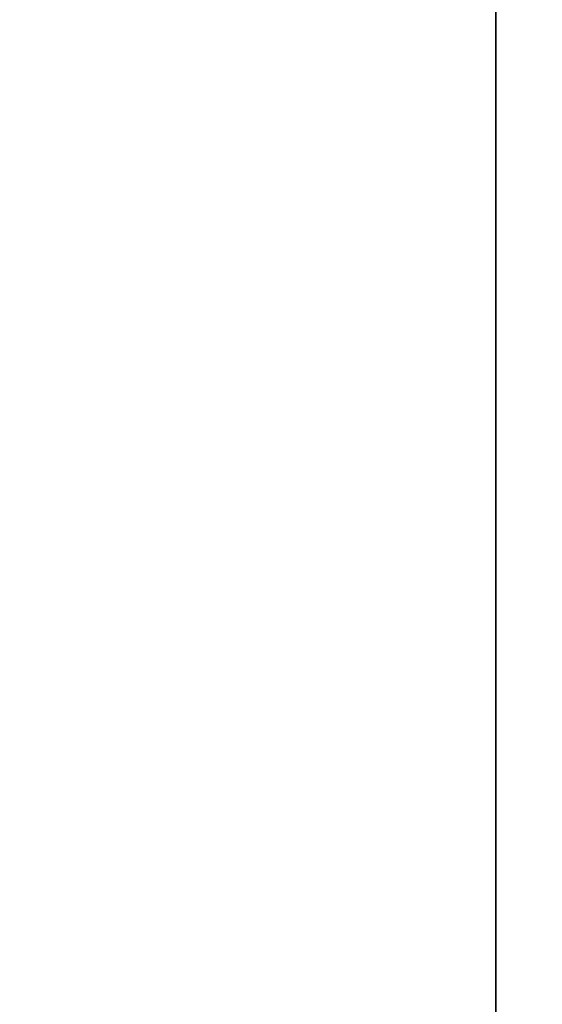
# Model space of a CAD drawing. Extents: x -4.8 to 50.9, y -3 to 23.4.
# Tile 442 of 656: x 18.796 to 18.91, y 2.34 to 2.556. Entities that reach past the tile are written whole.
import ezdxf

# ---------------------------------------------------------------- set-up
doc = ezdxf.new("R2010")
doc.units = 0

# ---------------------------------------------------------------- blocks, each defined once
blk = doc.blocks.new('Box-c2c06f0e-7ed6-4fdd-8369-226d69c0101d')
at = {"color": 253, "linetype": 'Continuous', "true_color": 0xa0a0a0, "transparency": 33554687}
mesh = blk.add_polyface(dxfattribs=at)
corners = [(0, 0), (49, 0), (49, 21.5), (0, 21.5), (0, 0, 0.01), (49, 0, 0.01), (49, 21.5, 0.01), (0, 21.5, 0.01)]
mesh.append_faces([[corners[k] for k in face] for face in [(0, 1, 2, 3), (4, 5, 6, 7), (0, 1, 5, 4), (1, 2, 6, 5), (2, 3, 7, 6), (3, 0, 4, 7)]], dxfattribs={"color": 253})
blk = doc.blocks.new('Box-76308f23-7f61-448f-8f6c-364ea738911b')
at = {"color": 253, "linetype": 'Continuous', "true_color": 0xa0a0a0, "transparency": 33554687}
mesh = blk.add_polyface(dxfattribs=at)
corners = [(0, 0), (49, 0), (49, 21.5), (0, 21.5), (0, 0, 0.01), (49, 0, 0.01), (49, 21.5, 0.01), (0, 21.5, 0.01)]
mesh.append_faces([[corners[k] for k in face] for face in [(0, 1, 2, 3), (4, 5, 6, 7), (0, 1, 5, 4), (1, 2, 6, 5), (2, 3, 7, 6), (3, 0, 4, 7)]], dxfattribs={"color": 253})
blk = doc.blocks.new('ccd67168-3ead-4e45-93d0-8844f19eb6f0')
at = {"linetype": 'Continuous', "transparency": 33554687}
for name, p in [('Box-c2c06f0e-7ed6-4fdd-8369-226d69c0101d', (0, 0)), ('Box-76308f23-7f61-448f-8f6c-364ea738911b', (0, 0, 18.99))]:
    blk.add_blockref(name, p, dxfattribs=at)
blk = doc.blocks.new('CoilBox-d6ead56a-a8a1-4f36-8917-e5313700d640')
at = {"color": 251, "linetype": 'Continuous', "true_color": 0x5b5b5b, "transparency": 33554687}
mesh = blk.add_polyface(dxfattribs=at)
corners = [(0, 0), (27.7, 0), (27.7, 2), (0, 2), (0, 0, 18.06), (27.7, 0, 18.06), (27.7, 2, 18.06), (0, 2, 18.06)]
mesh.append_faces([[corners[k] for k in face] for face in [(0, 1, 2, 3), (4, 5, 6, 7), (0, 1, 5, 4), (1, 2, 6, 5), (2, 3, 7, 6), (3, 0, 4, 7)]], dxfattribs={"color": 251})
blk = doc.blocks.new('6606372f-01ab-469d-b4c5-59d1662c3a4e')
at = {"linetype": 'Continuous', "transparency": 33554687}
blk.add_blockref('CoilBox-d6ead56a-a8a1-4f36-8917-e5313700d640', (0, 0), dxfattribs=at)
blk = doc.blocks.new('e5e0e6fc-4047-40e2-9532-d847478d1142')
at = {"linetype": 'Continuous', "transparency": 33554687}
for name, p in [('ccd67168-3ead-4e45-93d0-8844f19eb6f0', (0, 0)), ('6606372f-01ab-469d-b4c5-59d1662c3a4e', (18.9, 1, 0.2))]:
    blk.add_blockref(name, p, dxfattribs=at)

msp = doc.modelspace()

# ---------------------------------------------------------------- block references
at = {"transparency": 33554687}
msp.add_blockref('e5e0e6fc-4047-40e2-9532-d847478d1142', (0, 0), dxfattribs=at)

doc.saveas('drawing.dxf')
